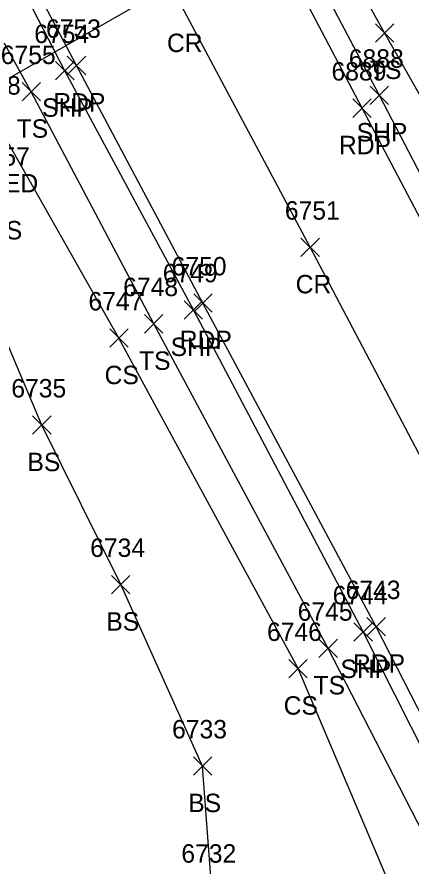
# Model space of a CAD drawing. Extents: x 1439173 to 1457902, y 641926 to 659889.
# Drawn here: x 1448822.7 to 1448865.4, y 643721.4 to 643813.5 of the extents above; entities that cross this region are included whole.
import ezdxf

# ---------------------------------------------------------------- set-up
doc = ezdxf.new("R2010")
doc.units = 0
for name, color, linetype in [('D_C', 7, 'Continuous'), ('DDEFAULT', 7, 'Continuous'), ('L_A', 7, 'Continuous'), ('L_I', 7, 'Continuous'), ('L_TIC', 7, 'Continuous'), ('LELB', 7, 'Continuous'), ('P_A', 7, 'Continuous'), ('P_I', 7, 'Continuous'), ('P_TIC', 7, 'Continuous'), ('PET', 7, 'Continuous'), ('PRC', 7, 'Continuous'), ('PSP', 7, 'Continuous')]:
    doc.layers.add(name, color=color, linetype=linetype)

msp = doc.modelspace()

# ---------------------------------------------------------------- linework, layer by layer
at = {"layer": 'DDEFAULT'}
msp.add_lwpolyline([(1448815.864, 643803.509), (1448863.661, 643830.858)], dxfattribs=at)
at = {"layer": 'L_TIC'}
for points in [[(1448861.58, 643810.811), (1448863.58, 643812.811)], [(1448863.58, 643810.811), (1448861.58, 643812.811)], [(1448823.279, 643804.438), (1448825.279, 643806.438)], [(1448825.279, 643804.438), (1448823.279, 643806.438)], [(1448836.548, 643779.248), (1448838.548, 643781.248)], [(1448838.548, 643779.248), (1448836.548, 643781.248)], [(1448832.782, 643777.695), (1448834.782, 643779.695)], [(1448834.782, 643777.695), (1448832.782, 643779.695)], [(1448824.421, 643768.256), (1448826.421, 643770.256)], [(1448826.421, 643768.256), (1448824.421, 643770.256)], [(1448832.97, 643750.949), (1448834.97, 643752.949)], [(1448834.97, 643750.949), (1448832.97, 643752.949)], [(1448855.466, 643744.026), (1448857.466, 643746.026)], [(1448857.466, 643744.026), (1448855.466, 643746.026)], [(1448852.198, 643741.831), (1448854.198, 643743.831)], [(1448854.198, 643741.831), (1448852.198, 643743.831)], [(1448841.85, 643731.254), (1448843.85, 643733.254)], [(1448843.85, 643731.254), (1448841.85, 643733.254)]]:
    msp.add_lwpolyline(points, dxfattribs=at)
at = {"layer": 'LELB'}
for points in [[(1448909.197, 643729.39), (1448906.116, 643729.98), (1448902.734, 643732.59), (1448891.538, 643753.399), (1448885.605, 643768.019), (1448878.521, 643783.538), (1448870.378, 643798.091), (1448862.58, 643811.811), (1448854.276, 643826.812), (1448838.963, 643860.888), (1448826.836, 643881.165), (1448819.944, 643894.502), (1448797.652, 643933.24), (1448780.238, 643967.088), (1448761.694, 644002.145), (1448746.211, 644032.5), (1448726.199, 644073.88)], [(1448940.786, 643577.927), (1448919.269, 643624.155), (1448900.781, 643658.743), (1448885.804, 643689.165), (1448877.748, 643703.576), (1448856.466, 643745.026), (1448837.548, 643780.248), (1448824.279, 643805.438), (1448810.734, 643829.913), (1448787.199, 643874.285), (1448782.432, 643882.705), (1448771.37, 643901.555), (1448759.395, 643927.615), (1448747.423, 643949.444), (1448734.25, 643972.546), (1448714.165, 644015.511), (1448690.322, 644058.367)], [(1448931.663, 643587.957), (1448924.071, 643603.495), (1448916.123, 643618.4), (1448906.537, 643637.626), (1448900.755, 643649.837), (1448881.424, 643686.546), (1448871.295, 643700.15), (1448853.198, 643742.831), (1448833.782, 643778.695), (1448820.487, 643802.115), (1448816.412, 643808.993), (1448806.702, 643827.134), (1448783.891, 643871.22), (1448779.409, 643878.858), (1448774.037, 643881.683)], [(1448836.369, 643680.526), (1448847.213, 643705.042), (1448843.855, 643718.77), (1448842.85, 643732.254), (1448833.97, 643751.949), (1448825.421, 643769.256), (1448818.707, 643785.098), (1448814.236, 643796.507)]]:
    msp.add_lwpolyline(points, dxfattribs=at)
at = {"layer": 'P_TIC'}
for points in [[(1448828.181, 643807.282), (1448830.181, 643809.282)], [(1448830.181, 643807.282), (1448828.181, 643809.282)], [(1448826.911, 643806.717), (1448828.911, 643808.717)], [(1448828.911, 643806.717), (1448826.911, 643808.717)], [(1448861.012, 643804.036), (1448863.012, 643806.036)], [(1448863.012, 643804.036), (1448861.012, 643806.036)], [(1448859.142, 643802.648), (1448861.142, 643804.648)], [(1448861.142, 643802.648), (1448859.142, 643804.648)], [(1448853.508, 643787.551), (1448855.508, 643789.551)], [(1448855.508, 643787.551), (1448853.508, 643789.551)], [(1448841.888, 643781.499), (1448843.888, 643783.499)], [(1448843.888, 643781.499), (1448841.888, 643783.499)], [(1448840.849, 643780.754), (1448842.849, 643782.754)], [(1448842.849, 643780.754), (1448840.849, 643782.754)], [(1448860.662, 643746.378), (1448862.662, 643748.378)], [(1448862.662, 643746.378), (1448860.662, 643748.378)], [(1448859.261, 643745.808), (1448861.261, 643747.808)], [(1448861.261, 643745.808), (1448859.261, 643747.808)]]:
    msp.add_lwpolyline(points, dxfattribs=at)
at = {"layer": 'PET'}
for points in [[(1449162.581, 643198.272), (1449141.478, 643242.395), (1449121.689, 643284.019), (1449089.798, 643350.471), (1449063.608, 643404.763), (1449045.086, 643442.414), (1449024.862, 643484.454), (1449010.101, 643514.114), (1448990.81, 643553.035), (1448970.838, 643592.715), (1448947.224, 643637.956), (1448929.605, 643671.834), (1448913.026, 643703.205), (1448880.265, 643765.401), (1448860.142, 643803.648), (1448849.295, 643824.32), (1448831.931, 643856.996), (1448813.546, 643891.177), (1448792.864, 643930.507), (1448774.914, 643964.184), (1448756.706, 643999.716), (1448741.681, 644029.904), (1448721.663, 644072.108)], [(1449139.974, 643188.126), (1449117.597, 643232.767), (1449099.108, 643273.199), (1449066.342, 643340.972), (1449039.441, 643395.715), (1449020.72, 643432.948), (1449000.265, 643474.215), (1448984.453, 643505.698), (1448966.627, 643542.125), (1448946.778, 643580.795), (1448923.535, 643626.671), (1448906.333, 643660.758), (1448890.573, 643691.551), (1448882.774, 643706.141), (1448861.662, 643747.378), (1448842.888, 643782.499), (1448829.181, 643808.282), (1448815.052, 643835.061), (1448764.915, 643929.878), (1448739.21, 643978.475), (1448719.136, 644017.804), (1448697.573, 644061.644)]]:
    msp.add_lwpolyline(points, dxfattribs=at)
at = {"layer": 'PRC'}
msp.add_lwpolyline([(1449151.129, 643193.264), (1449129.917, 643237.179), (1449110.209, 643278.66), (1449077.821, 643346.328), (1449052.307, 643400.081), (1449033.568, 643437.636), (1449013.307, 643480.221), (1448998.166, 643509.98), (1448979.417, 643547.937), (1448959.999, 643587.026), (1448936.541, 643632.544), (1448918.641, 643666.677), (1448902.118, 643697.964), (1448893.713, 643713.684), (1448873.044, 643753.326), (1448854.508, 643788.551), (1448840.553, 643814.737), (1448825.904, 643842.483), (1448798.392, 643894.2), (1448777.046, 643935.058), (1448750.784, 643985.196), (1448731.141, 644023.278), (1448710.458, 644067.889)], dxfattribs=at)
at = {"layer": 'PSP'}
for points in [[(1448977.119, 643597.858), (1448952.223, 643640.32), (1448934.182, 643673.754), (1448916.627, 643701.762), (1448901.189, 643730.961), (1448882.071, 643766.446), (1448862.012, 643805.036), (1448851.258, 643825.513), (1448833.678, 643857.893), (1448815.319, 643892.207), (1448795.505, 643930.366), (1448776.764, 643965.35), (1448758.73, 644000.568), (1448743.185, 644030.791), (1448723.718, 644072.962)], [(1448943.457, 643579.586), (1448921.836, 643625.914), (1448904.325, 643659.565), (1448888.541, 643690.757), (1448881.081, 643705.57), (1448860.261, 643746.808), (1448841.849, 643781.754), (1448827.911, 643807.717), (1448814.103, 643834.426), (1448788.68, 643883.016), (1448774.827, 643907.866), (1448763.643, 643929.448), (1448738.411, 643977.89), (1448718.766, 644017.47), (1448697.573, 644061.644)]]:
    msp.add_lwpolyline(points, dxfattribs=at)

# ---------------------------------------------------------------- texts
at = {"layer": 'D_C'}
msp.add_text("3'X4' PLUGGED", height=2, dxfattribs=at).set_placement((1448805.431, 643794.509))
at = {"layer": 'L_A'}
for s, p in [('TS', (1448860.989, 643806.811)), ('TS', (1448822.688, 643800.438)), ('TS', (1448819.882, 643789.405)), ('TS', (1448835.958, 643775.248)), ('CS', (1448832.223, 643773.695)), ('BS', (1448823.862, 643764.256)), ('BS', (1448832.41, 643746.949)), ('TS', (1448854.875, 643740.026)), ('CS', (1448851.639, 643737.831)), ('BS', (1448841.291, 643727.254))]:
    msp.add_text(s, height=2, dxfattribs=at).set_placement(p)
at = {"layer": 'L_I'}
for s, p in [('6755', (1448820.972, 643808.438)), ('6758', (1448817.18, 643805.115)), ('6758', (1448817.18, 643805.115)), ('6757', (1448818.166, 643797.405)), ('6748', (1448834.241, 643783.248)), ('6747', (1448830.475, 643781.695)), ('6735', (1448822.114, 643772.256)), ('6734', (1448830.662, 643754.949)), ('6745', (1448853.159, 643748.026)), ('6746', (1448849.836, 643745.831)), ('6733', (1448839.543, 643735.254)), ('6732', (1448840.548, 643721.77))]:
    msp.add_text(s, height=2, dxfattribs=at).set_placement(p)
at = {"layer": 'P_A'}
for s, p in [('CR', (1448838.986, 643809.737)), ('RDP', (1448826.669, 643803.282)), ('SHP', (1448825.447, 643802.717)), ('SHP', (1448859.548, 643800.036)), ('RDP', (1448857.63, 643798.648)), ('CR', (1448852.941, 643783.551)), ('RDP', (1448840.377, 643777.499)), ('SHP', (1448839.385, 643776.754)), ('RDP', (1448859.15, 643742.378)), ('SHP', (1448857.796, 643741.808))]:
    msp.add_text(s, height=2, dxfattribs=at).set_placement(p)
at = {"layer": 'P_I'}
for s, p in [('6754', (1448824.604, 643810.717)), ('6753', (1448825.874, 643811.282)), ('6888', (1448858.705, 643808.036)), ('6889', (1448856.827, 643806.648)), ('6751', (1448851.768, 643791.551)), ('6749', (1448838.534, 643784.754)), ('6750', (1448839.495, 643785.499)), ('6744', (1448856.954, 643749.808)), ('6743', (1448858.355, 643750.378))]:
    msp.add_text(s, height=2, dxfattribs=at).set_placement(p)

doc.saveas('drawing.dxf')
